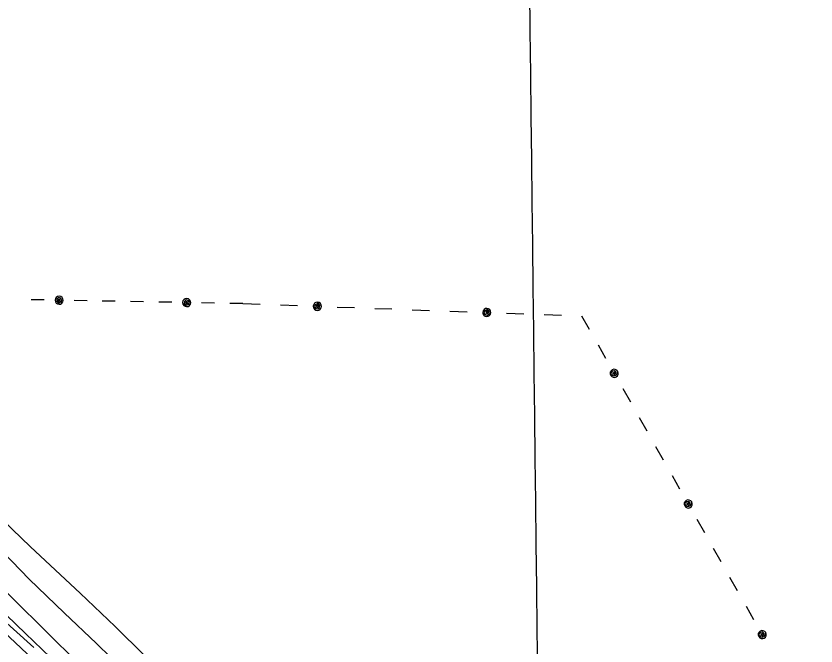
# Model space of a CAD drawing. Extents: x 3694830 to 3732949, y 415201 to 440970.
# Drawn here: x 3703021 to 3704791, y 435508 to 436904 of the extents above; entities that cross this region are included whole.
import ezdxf

# ---------------------------------------------------------------- set-up
doc = ezdxf.new("R2010")
doc.units = 0
for name, color, linetype in [('V-GRID-MAJR', 7, 'Continuous'), ('V-LEVE-TOET', 7, 'Continuous'), ('V-TOPO-SHOR', 7, 'Continuous'), ('V-UTIL-LINE', 7, 'Continuous'), ('V-WETL-SWMP', 7, 'Continuous')]:
    doc.layers.add(name, color=color, linetype=linetype)

msp = doc.modelspace()

# ---------------------------------------------------------------- linework, layer by layer
at = {"layer": 'V-GRID-MAJR'}
msp.add_spline([(3704347.2800000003, 420679.41000000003), (3704276.781, 426737.893), (3704206.2600000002, 432798.304), (3704135.739, 438858.722), (3704135.717, 438860.645)], degree=3, dxfattribs=at)
at = {"layer": 'V-LEVE-TOET'}
for points in [[(3702093.078, 436527.324), (3702130.2430000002, 436476.724), (3702158.401, 436442.80100000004), (3702200.3340000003, 436393.409), (3702260.1950000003, 436336.91500000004), (3702352.406, 436241.145), (3702467.34, 436131.72000000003), (3702562.539, 436035.362), (3702676.268, 435928.919), (3702783.4280000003, 435824.246), (3702887.563, 435732.69), (3702991.714, 435635.762), (3703110.254, 435517.998), (3703213.821, 435417.488), (3703286.265, 435344.924), (3703397.613, 435237.279), (3703478.433, 435157.581), (3703557.474, 435075.491), (3703668.25, 434960.088), (3703765.847, 434859.558), (3703887.964, 434743.596), (3703994.554, 434631.161), (3704097.574, 434515.135), (3704178.487, 434429.379)], [(3703096.645, 435482.744), (3703041.5700000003, 435536.27), (3702936.213, 435637.37)]]:
    msp.add_lwpolyline(points, dxfattribs=at)
at = {"layer": 'V-TOPO-SHOR'}
for points in [[(3703305.234, 435487.401), (3703240.3680000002, 435551.866), (3703162.5640000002, 435625.833), (3703052.683, 435727.797), (3702970.627, 435806.51), (3702875.645, 435898.037), (3702786.8710000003, 435978.134), (3702715.748, 436047.875), (3702614.523, 436143.652), (3702530.989, 436220.919), (3702444.593, 436304.371), (3702354.864, 436396.862), (3702335.268, 436415.864), (3702297.542, 436453.768), (3702254.012, 436508.36), (3702175.5840000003, 436628.485), (3702160.261, 436657.933), (3702158.79, 436670.776), (3702165.3910000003, 436689.831), (3702166.6240000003, 436690.806)], [(3701950.8303353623, 436652.0474332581), (3702052.5283444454, 436447.2082848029), (3702248.2719984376, 436259.97522446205), (3702707.8440556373, 435808.9137609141), (3703303.585611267, 435247.21457989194), (3704112.092008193, 434413.17640201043), (3704716.3441574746, 433808.92425272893), (3705507.829367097, 432974.8860748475), (3705771.657770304, 432711.0576716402), (3705797.1895512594, 432668.5047033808), (3705797.1895512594, 432651.48351607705), (3705729.104802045, 432625.9517351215), (3705363.149275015, 432413.1868938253)], [(3703262.572, 435452.28), (3703198.611, 435513.924), (3703127.0130000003, 435582.207), (3703049.686, 435656.656), (3702952.771, 435755.783)]]:
    msp.add_lwpolyline(points, dxfattribs=at)
at = {"layer": 'V-UTIL-LINE'}
for points in [[(3703083.071, 436274.721), (3703054.324, 436275.245)], [(3703116.046, 436274.12), (3703117.64, 436271.724), (3703118.487, 436273.891), (3703116.909, 436276.13800000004), (3703113.994, 436275.868), (3703113.771, 436272.477), (3703116.941, 436269.02400000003), (3703120.852, 436270.731), (3703122.231, 436275.39400000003), (3703119.222, 436278.84500000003), (3703114.876, 436279.89400000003), (3703111.102, 436276.89), (3703110.679, 436271.401), (3703115.882, 436265.121), (3703119.338, 436265.743), (3703122.293, 436267.641), (3703124.2970000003, 436270.525), (3703125.045, 436273.956), (3703124.4220000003, 436277.412), (3703122.525, 436280.367), (3703119.6410000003, 436282.371), (3703116.21, 436283.118), (3703112.754, 436282.496), (3703109.799, 436280.599), (3703107.795, 436277.715), (3703107.048, 436274.284), (3703107.67, 436270.82800000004), (3703109.5670000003, 436267.873), (3703112.451, 436265.869), (3703115.882, 436265.121)], [(3703398.4450000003, 436268.974), (3703400.038, 436266.57800000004), (3703400.886, 436268.745), (3703399.308, 436270.992), (3703396.392, 436270.722), (3703396.169, 436267.331), (3703399.34, 436263.878), (3703403.251, 436265.585), (3703404.63, 436270.248), (3703401.62, 436273.699), (3703397.275, 436274.748), (3703393.5, 436271.744), (3703393.077, 436266.255), (3703398.281, 436259.97500000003), (3703401.737, 436260.597), (3703404.6920000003, 436262.495), (3703406.696, 436265.379), (3703407.443, 436268.81), (3703406.821, 436272.266), (3703404.924, 436275.221), (3703402.04, 436277.22500000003), (3703398.609, 436277.972), (3703395.153, 436277.35000000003), (3703392.198, 436275.45300000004), (3703390.194, 436272.569), (3703389.446, 436269.13800000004), (3703390.068, 436265.68200000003), (3703391.966, 436262.727), (3703394.85, 436260.723), (3703398.281, 436259.97500000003)], [(3703177.768, 436272.995), (3703149.021, 436273.51900000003)], [(3703240.335, 436271.855), (3703211.588, 436272.379)], [(3703302.903, 436270.715), (3703274.156, 436271.239)], [(3703365.47, 436269.575), (3703336.723, 436270.099)], [(3703460.167, 436267.849), (3703431.419, 436268.373)], [(3703522.734, 436266.70900000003), (3703493.987, 436267.233)], [(3703522.62, 436266.711), (3703560.789, 436265.332)], [(3703605.6950000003, 436263.71), (3703643.864, 436262.331)], [(3703687.647, 436260.749), (3703686.096, 436263.172), (3703685.21, 436261.021), (3703686.748, 436258.746), (3703689.668, 436258.965), (3703689.951, 436262.351), (3703686.843, 436265.86), (3703682.9020000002, 436264.223), (3703681.44, 436259.585), (3703684.387, 436256.081), (3703688.713, 436254.954), (3703692.541, 436257.89), (3703693.062, 436263.371), (3703687.972, 436269.743), (3703684.505, 436269.183), (3703681.517, 436267.338), (3703679.461, 436264.49100000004), (3703678.653, 436261.074), (3703679.213, 436257.607), (3703681.057, 436254.619), (3703683.9050000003, 436252.563), (3703687.322, 436251.755), (3703690.788, 436252.315), (3703693.7770000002, 436254.159), (3703695.832, 436257.007), (3703696.6410000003, 436260.424), (3703696.0810000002, 436263.89), (3703694.236, 436266.879), (3703691.389, 436268.934), (3703687.972, 436269.743)], [(3703731.429, 436259.167), (3703769.599, 436257.788)], [(3703814.504, 436256.16500000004), (3703852.673, 436254.786)], [(3703897.578, 436253.164), (3703935.748, 436251.78500000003)], [(3703980.653, 436250.163), (3704018.823, 436248.784)], [(3704062.605, 436247.202), (3704061.055, 436249.625), (3704060.168, 436247.474), (3704061.7060000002, 436245.199), (3704064.626, 436245.418), (3704064.909, 436248.804), (3704061.801, 436252.313), (3704057.861, 436250.67600000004), (3704056.398, 436246.038), (3704059.346, 436242.534), (3704063.6720000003, 436241.407), (3704067.4990000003, 436244.343), (3704068.02, 436249.824), (3704062.93, 436256.196), (3704059.464, 436255.636), (3704056.475, 436253.791), (3704054.42, 436250.944), (3704053.611, 436247.527), (3704054.171, 436244.06), (3704056.0160000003, 436241.072), (3704058.863, 436239.016), (3704062.2800000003, 436238.208), (3704065.747, 436238.768), (3704068.735, 436240.612), (3704070.79, 436243.46), (3704071.599, 436246.87700000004), (3704071.039, 436250.343), (3704069.1950000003, 436253.332), (3704066.347, 436255.387), (3704062.93, 436256.196)], [(3704106.3880000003, 436245.62), (3704144.557, 436244.24100000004)], [(3704189.4620000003, 436242.618), (3704227.632, 436241.239)], [(3704272.537, 436239.617), (3704289.208, 436210.166)], [(3704308.821, 436175.518), (3704325.491, 436146.067)], [(3704344.614, 436112.28500000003), (3704345.867, 436114.875), (3704343.5700000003, 436114.503), (3704342.437, 436112.00200000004), (3704344.1520000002, 436109.629), (3704347.185, 436111.161), (3704348.5470000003, 436115.646), (3704345.089, 436118.146), (3704340.372, 436116.963), (3704338.931, 436112.617), (3704340.236, 436108.342), (3704344.742, 436106.618), (3704349.684, 436109.045), (3704352.446, 436116.718), (3704350.154, 436119.378), (3704347.017, 436120.958), (3704343.515, 436121.217), (3704340.18, 436120.117), (3704337.521, 436117.824), (3704335.941, 436114.688), (3704335.681, 436111.186), (3704336.782, 436107.851), (3704339.074, 436105.192), (3704342.211, 436103.61100000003), (3704345.713, 436103.352), (3704349.0470000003, 436104.452), (3704351.707, 436106.745), (3704353.287, 436109.881), (3704353.5470000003, 436113.384), (3704352.446, 436116.718)], [(3704363.736, 436078.503), (3704380.407, 436049.052)], [(3704400.02, 436014.403), (3704416.691, 435984.952)], [(3704436.304, 435950.304), (3704452.974, 435920.853)], [(3704472.5870000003, 435886.205), (3704489.258, 435856.754)], [(3704508.381, 435822.972), (3704509.633, 435825.56200000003), (3704507.336, 435825.19), (3704506.204, 435822.689), (3704507.919, 435820.316), (3704510.952, 435821.848), (3704512.3140000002, 435826.33400000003), (3704508.856, 435828.83400000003), (3704504.139, 435827.65), (3704502.697, 435823.304), (3704504.003, 435819.029), (3704508.508, 435817.306), (3704513.45, 435819.732), (3704516.213, 435827.405), (3704513.92, 435830.065), (3704510.784, 435831.645), (3704507.282, 435831.905), (3704503.947, 435830.804), (3704501.287, 435828.512), (3704499.707, 435825.375), (3704499.448, 435821.873), (3704500.548, 435818.538), (3704502.841, 435815.879), (3704505.977, 435814.299), (3704509.4790000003, 435814.039), (3704512.8140000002, 435815.14), (3704515.474, 435817.43200000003), (3704517.054, 435820.569), (3704517.313, 435824.071), (3704516.213, 435827.405)], [(3704527.503, 435789.19), (3704544.174, 435759.739)], [(3704563.787, 435725.091), (3704580.457, 435695.64)], [(3704600.0700000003, 435660.991), (3704616.741, 435631.54000000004)], [(3704636.3540000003, 435596.892), (3704653.025, 435567.441)], [(3704672.147, 435533.659), (3704673.4, 435536.249), (3704671.103, 435535.878), (3704669.97, 435533.376), (3704671.686, 435531.003), (3704674.719, 435532.53500000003), (3704676.08, 435537.021), (3704672.622, 435539.521), (3704667.9050000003, 435538.337), (3704666.464, 435533.992), (3704667.77, 435529.716), (3704672.275, 435527.993), (3704677.217, 435530.419), (3704679.9790000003, 435538.093), (3704677.687, 435540.75200000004), (3704674.5500000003, 435542.332), (3704671.048, 435542.592), (3704667.714, 435541.491), (3704665.054, 435539.199), (3704663.474, 435536.06200000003), (3704663.214, 435532.56), (3704664.315, 435529.226), (3704666.608, 435526.566), (3704669.744, 435524.98600000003), (3704673.2460000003, 435524.726), (3704676.5810000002, 435525.827), (3704679.24, 435528.12), (3704680.8200000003, 435531.256), (3704681.08, 435534.75800000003), (3704679.9790000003, 435538.093)]]:
    msp.add_lwpolyline(points, dxfattribs=at)
at = {"layer": 'V-WETL-SWMP'}
msp.add_lwpolyline([(3703060.0480622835, 435504.98077079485), (3702961.9910754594, 435592.79472230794)], dxfattribs=at)

doc.saveas('drawing.dxf')
